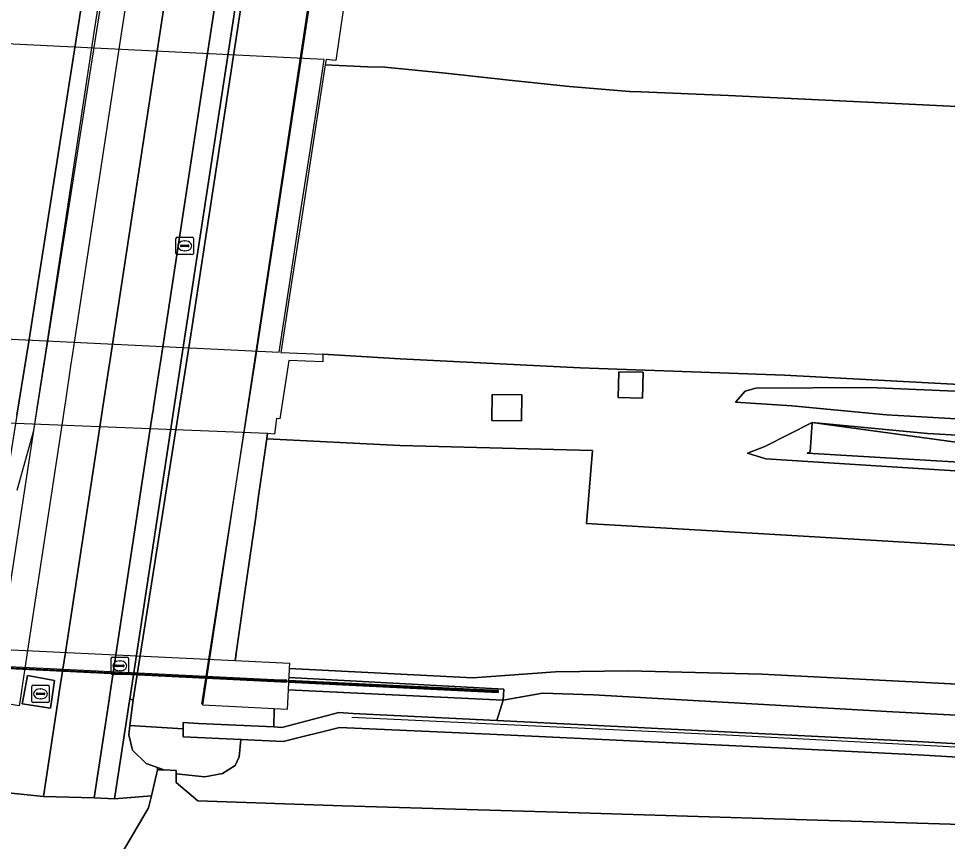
# Model space of a CAD drawing. Extents: x 161483 to 162250, y 379484 to 380833.
# Drawn here: x 161515.5 to 161568.6, y 379532.6 to 379579.6 of the extents above; entities that cross this region are included whole.
import ezdxf

# ---------------------------------------------------------------- set-up
doc = ezdxf.new("R2010")
doc.units = 0
for name, color, linetype in [('IMGEO_Berm_groen', 7, 'Continuous'), ('IMGEO_Fietspad_open', 7, 'Continuous'), ('IMGEO_Geluidsscherm', 7, 'Continuous'), ('IMGEO_Grasland_overig', 7, 'Continuous'), ('IMGEO_Groenvoorziening', 7, 'Continuous'), ('IMGEO_Kademuur', 7, 'Continuous'), ('IMGEO_Kolk', 7, 'Continuous'), ('IMGEO_Muur', 7, 'Continuous'), ('IMGEO_Rijbaan_autosnelweg', 7, 'Continuous'), ('IMGEO_Rijbaan_autoweg', 7, 'Continuous'), ('IMGEO_Rijbaan_regionaal_gesloten', 7, 'Continuous'), ('IMGEO_Rioolput', 7, 'Continuous'), ('IMGEO_Terreindeel_gesloten', 7, 'Continuous'), ('IMGEO_Terreindeel_open', 7, 'Continuous'), ('IMGEO_Voetpad_open', 7, 'Continuous')]:
    doc.layers.add(name, color=color, linetype=linetype)

msp = doc.modelspace()

# ---------------------------------------------------------------- linework, layer by layer
at = {"layer": 'IMGEO_Berm_groen'}
for points in [[(161521.704, 379580.745), (161521.403, 379578.761), (161521.27, 379577.888), (161518.729, 379561.143), (161518.595, 379560.258), (161518.543, 379559.914), (161518.204, 379557.678), (161518.171, 379557.462), (161518.167, 379557.439), (161518.011, 379556.409), (161516.057, 379543.535), (161515.713, 379541.268), (161515.669, 379540.977), (161515.58, 379540.391), (161514.068, 379540.621), (161514.133, 379541.052), (161514.177, 379541.343), (161514.521, 379543.608), (161516.417, 379556.106), (161526.18, 379618.14)], [(161519.339, 379581.651), (161516.133, 379561.19), (161515.453, 379556.988), (161514.79, 379552.78), (161513.63, 379545.417), (161513.354, 379543.664), (161512.569, 379541.129), (161512.173, 379539.85), (161511.285, 379535.803), (161516.964, 379535.199), (161517.83, 379540.871), (161517.874, 379541.161), (161518.221, 379543.432), (161520.188, 379556.324), (161520.342, 379557.335), (161520.346, 379557.359), (161520.379, 379557.573), (161520.72, 379559.808), (161520.772, 379560.153), (161520.907, 379561.037), (161523.463, 379577.78), (161523.596, 379578.655), (161523.897, 379580.639)], [(161574.791, 379580.017), (161558.035, 379580.722), (161549.237, 379581.104), (161548.183, 379581.162), (161545.844, 379581.143), (161542.549, 379580.896), (161540.094, 379580.778), (161533.655, 379580.947), (161534.194, 379580.92), (161533.671, 379577.239), (161533.11, 379577.294), (161533.065, 379577.003), (161535.47, 379576.876), (161536.47, 379576.862), (161539.936, 379576.529), (161543.564, 379576.116), (161547.013, 379575.755), (161550.434, 379575.484), (161551.082, 379575.456), (161556.097, 379575.241), (161566.011, 379574.765), (161577.739, 379574.2)], [(161576.079, 379558.374), (161559.304, 379559.265), (161547.62, 379559.688), (161537.339, 379560.197), (161532.924, 379560.472), (161532.926, 379560.027), (161530.978, 379560.112), (161530.473, 379556.775), (161530.274, 379556.796), (161530.17, 379555.905), (161529.768, 379555.939), (161529.726, 379555.642), (161537.334, 379555.245), (161548.339, 379554.973), (161547.993, 379550.792), (161558.423, 379550.18), (161564.883, 379549.81), (161583.808, 379548.671)], [(161573.778, 379556.518), (161565.125, 379557.001), (161559.708, 379557.512), (161556.497, 379557.723), (161557.048, 379558.364), (161557.657, 379558.529), (161564.156, 379558.558), (161579.284, 379557.918)], [(161572.025, 379553.611), (161558.222, 379554.501), (161557.185, 379554.811), (161558.171, 379555.196), (161560.87, 379556.57), (161567.456, 379555.938), (161585.806, 379554.919)], [(161575.037, 379537.102), (161566.926, 379537.576), (161558.941, 379537.989), (161550.875, 379538.365), (161542.863, 379538.741), (161533.878, 379539.14), (161530.657, 379538.34), (161528.249, 379538.458), (161528.14, 379537.476), (161527.928, 379536.966), (161527.206, 379536.517), (161526.189, 379536.325), (161524.558, 379536.504), (161524.556, 379536.007), (161525.787, 379534.959), (161534.043, 379534.667), (161546.332, 379534.309), (161559.944, 379533.886), (161574.448, 379533.448)]]:
    msp.add_lwpolyline(points, dxfattribs=at)
for points in [[(161551.194, 379557.961), (161549.8, 379557.992), (161549.831, 379559.465), (161551.225, 379559.435)], [(161542.575, 379556.679), (161542.591, 379558.163), (161544.293, 379558.145), (161544.278, 379556.66)], [(161586.933, 379540.521), (161570.688, 379541.55), (161558.002, 379542.184), (161550.386, 379542.385), (161546.221, 379542.322), (161541.495, 379541.987), (161531.008, 379542.521), (161530.981, 379542.009), (161543.272, 379541.339), (161543.224, 379540.703), (161545.481, 379541.103), (161548.39, 379541.007), (161565.483, 379540.038), (161582.496, 379539.149), (161600.627, 379537.871)], [(161516.056, 379542.109), (161517.603, 379541.823), (161517.463, 379540.889), (161517.367, 379540.243), (161515.756, 379540.492), (161515.844, 379540.968)], [(161530.147, 379540.217), (161530.127, 379539.175), (161530.591, 379539.153), (161533.838, 379540.006), (161534.642, 379539.938), (161542.859, 379539.554), (161543.224, 379540.703), (161530.943, 379541.294), (161530.884, 379540.179)], [(161542.859, 379539.554), (161550.925, 379539.151), (161558.955, 379538.748), (161566.878, 379538.353), (161574.935, 379537.897), (161583.046, 379537.467), (161590.996, 379536.965), (161599.089, 379536.42), (161600.627, 379537.871), (161582.496, 379539.149), (161565.483, 379540.038), (161548.39, 379541.007), (161545.481, 379541.103), (161543.224, 379540.703)], [(161524.956, 379539.06), (161521.909, 379539.263), (161521.839, 379538.726), (161522.057, 379537.843), (161522.837, 379537.087), (161523.481, 379536.852), (161523.481, 379536.853), (161523.847, 379536.719), (161524.559, 379536.689), (161524.558, 379536.504), (161526.189, 379536.325), (161527.206, 379536.517), (161527.928, 379536.966), (161528.14, 379537.476), (161528.249, 379538.458), (161524.958, 379538.619)], [(161523.481, 379536.852), (161523.481, 379536.734), (161523.847, 379536.719), (161523.481, 379536.853)]]:
    msp.add_lwpolyline(points, close=True, dxfattribs=at)
at = {"layer": 'IMGEO_Fietspad_open'}
msp.add_lwpolyline([(161523.897, 379580.639), (161523.596, 379578.655), (161523.463, 379577.78), (161520.907, 379561.037), (161520.772, 379560.153), (161520.72, 379559.808), (161520.379, 379557.573), (161520.346, 379557.359), (161520.342, 379557.335), (161520.188, 379556.324), (161518.221, 379543.432), (161517.874, 379541.161), (161517.83, 379540.871), (161516.964, 379535.199), (161519.864, 379535.128), (161520.716, 379540.729), (161520.761, 379541.019), (161521.107, 379543.294), (161523.074, 379556.211), (161523.224, 379557.197), (161523.228, 379557.223), (161523.26, 379557.434), (161523.6, 379559.667), (161523.653, 379560.015), (161523.788, 379560.897), (161526.337, 379577.638), (161526.471, 379578.515), (161526.773, 379580.5)], dxfattribs=at)
at = {"layer": 'IMGEO_Geluidsscherm'}
for points in [[(161487.436, 379543.908), (161530.529, 379541.808), (161530.919, 379541.789)], [(161530.919, 379541.789), (161542.927, 379541.203)], [(161534.586, 379539.74), (161543.858, 379539.306), (161555.988, 379538.733), (161568.01, 379538.097), (161580.078, 379537.408), (161592.092, 379536.701), (161598.104, 379536.271), (161601.056, 379536.095)]]:
    msp.add_lwpolyline(points, dxfattribs=at)
at = {"layer": 'IMGEO_Grasland_overig'}
for points in [[(161595.448, 379557.021), (161579.284, 379557.918), (161564.156, 379558.558), (161557.657, 379558.529), (161557.048, 379558.364), (161556.497, 379557.723), (161559.708, 379557.512), (161565.125, 379557.001), (161573.778, 379556.518), (161591.933, 379555.479)], [(161557.185, 379554.811), (161558.222, 379554.501), (161572.025, 379553.611), (161582.406, 379552.718), (161597.483, 379551.706), (161596.094, 379552.273), (161583.235, 379553.118), (161568.953, 379554.33), (161560.593, 379554.812), (161560.759, 379554.896), (161560.87, 379556.57), (161558.171, 379555.196)]]:
    msp.add_lwpolyline(points, close=True, dxfattribs=at)
at = {"layer": 'IMGEO_Groenvoorziening'}
for points in [[(161592.573, 379553.709), (161572.993, 379554.913), (161560.87, 379556.57), (161560.759, 379554.896), (161560.593, 379554.812), (161568.953, 379554.33), (161583.235, 379553.118), (161596.094, 379552.273)], [(161560.87, 379556.57), (161572.993, 379554.913), (161592.573, 379553.709), (161592.235, 379554.643), (161585.806, 379554.919), (161567.456, 379555.938)], [(161523.146, 379535.235), (161523.481, 379536.734), (161523.481, 379536.852), (161522.837, 379537.087), (161522.057, 379537.843), (161521.839, 379538.726), (161521.909, 379539.263), (161522.095, 379540.718), (161521.903, 379540.764), (161521.886, 379540.671), (161521.029, 379535.072)]]:
    msp.add_lwpolyline(points, close=True, dxfattribs=at)
at = {"layer": 'IMGEO_Kademuur'}
msp.add_lwpolyline([(161526.018, 379540.478), (161529.094, 379560.254), (161532.413, 379582.015), (161534.664, 379596.641), (161537.769, 379617.084)], dxfattribs=at)
at = {"layer": 'IMGEO_Kolk'}
for p, q in [((161524.615, 379567.156), (161525.467, 379567.156)), ((161524.54, 379566.23), (161524.54, 379567.082)), ((161524.799, 379566.65), (161524.799, 379566.662)), ((161525.237, 379566.613), (161524.839, 379566.613)), ((161524.842, 379566.699), (161525.24, 379566.699)), ((161525.028, 379566.936), (161525.053, 379566.936)), ((161525.283, 379566.662), (161525.283, 379566.65)), ((161525.541, 379567.082), (161525.541, 379566.23)), ((161525.467, 379566.156), (161524.615, 379566.156)), ((161525.051, 379566.376), (161525.026, 379566.376)), ((161520.832, 379542.239), (161520.832, 379543.091)), ((161520.907, 379543.165), (161521.759, 379543.165)), ((161521.32, 379542.945), (161521.345, 379542.945)), ((161521.833, 379543.091), (161521.833, 379542.239)), ((161521.091, 379542.659), (161521.091, 379542.671)), ((161521.529, 379542.622), (161521.131, 379542.622)), ((161521.134, 379542.708), (161521.532, 379542.708)), ((161521.343, 379542.385), (161521.318, 379542.385)), ((161521.575, 379542.671), (161521.575, 379542.659)), ((161521.759, 379542.165), (161520.907, 379542.165))]:
    msp.add_line(p, q, dxfattribs=at)
for points in [[(161524.615, 379567.156), (161525.467, 379567.156)], [(161524.54, 379566.23), (161524.54, 379567.082)], [(161525.541, 379567.082), (161525.541, 379566.23)], [(161525.467, 379566.156), (161524.615, 379566.156)], [(161520.832, 379542.239), (161520.832, 379543.091)], [(161520.907, 379543.165), (161521.759, 379543.165)], [(161521.833, 379543.091), (161521.833, 379542.239)], [(161521.759, 379542.165), (161520.907, 379542.165)]]:
    msp.add_lwpolyline(points, dxfattribs=at)
for centre, radius, start, end in [((161524.617, 379567.08), 0.0765, 91.552, 178.448), ((161524.617, 379567.08), 0.0765, 91.552, 178.448), ((161525.465, 379567.08), 0.0765, 1.552, 88.448), ((161525.465, 379567.08), 0.0765, 1.552, 88.448), ((161524.839, 379566.659), 0.0403, 85.8775, 175.7526), ((161524.836, 379566.649), 0.0366, 178.938, 274.7102), ((161525.24, 379566.656), 0.043, 264.8664, 352.4533), ((161525.244, 379566.661), 0.0386, 1.7309, 96.639), ((161524.617, 379566.232), 0.0765, 181.552, 268.448), ((161524.617, 379566.232), 0.0765, 181.552, 268.448), ((161525.465, 379566.232), 0.0765, 271.552, 358.448), ((161525.465, 379566.232), 0.0765, 271.552, 358.448), ((161520.909, 379543.089), 0.0765, 91.552, 178.448), ((161520.909, 379543.089), 0.0765, 91.552, 178.448), ((161521.757, 379543.089), 0.0765, 1.552, 88.448), ((161521.757, 379543.089), 0.0765, 1.552, 88.448), ((161520.909, 379542.241), 0.0765, 181.552, 268.448), ((161520.909, 379542.241), 0.0765, 181.552, 268.448), ((161521.131, 379542.668), 0.0403, 85.8775, 175.7526), ((161521.128, 379542.658), 0.0366, 178.938, 274.7102), ((161521.532, 379542.665), 0.043, 264.8664, 352.4533), ((161521.536, 379542.67), 0.0386, 1.7309, 96.639), ((161521.757, 379542.241), 0.0765, 271.552, 358.448), ((161521.757, 379542.241), 0.0765, 271.552, 358.448)]:
    msp.add_arc(centre, radius, start, end, dxfattribs=at)
for centre, major_axis, ratio, start_param, end_param in [((161525.027, 379566.656), (-0.387, 0.002), 0.722429, 4.712389, 7.853982), ((161525.052, 379566.656), (-0.39, 0.002), 0.717154, 1.570796, 4.712389), ((161521.319, 379542.665), (-0.387, 0.002), 0.722429, 4.712389, 7.853982), ((161521.344, 379542.665), (-0.39, 0.002), 0.717154, 1.570796, 4.712389)]:
    msp.add_ellipse(centre, major_axis=major_axis, ratio=ratio, start_param=start_param, end_param=end_param, dxfattribs=at)
at = {"layer": 'IMGEO_Muur'}
for points in [[(161487.43, 379543.859), (161530.526, 379541.758), (161530.867, 379541.741), (161530.872, 379541.841), (161530.531, 379541.858), (161487.442, 379543.958)], [(161530.967, 379541.736), (161542.933, 379541.153), (161542.938, 379541.253), (161530.972, 379541.836)]]:
    msp.add_lwpolyline(points, close=True, dxfattribs=at)
msp.add_lwpolyline([(161574.935, 379537.897), (161566.878, 379538.353), (161558.955, 379538.748), (161550.925, 379539.151), (161542.859, 379539.554), (161534.642, 379539.938), (161533.838, 379540.006), (161530.591, 379539.153), (161530.127, 379539.175), (161525.819, 379539.382), (161524.955, 379539.423), (161524.956, 379539.06), (161524.958, 379538.619), (161528.249, 379538.458), (161530.657, 379538.34), (161533.878, 379539.14), (161542.863, 379538.741), (161550.875, 379538.365), (161558.941, 379537.989), (161566.926, 379537.576), (161575.037, 379537.102)], dxfattribs=at)
at = {"layer": 'IMGEO_Rijbaan_autosnelweg'}
msp.add_lwpolyline([(161490.466, 379562.519), (161530.425, 379560.585), (161531.041, 379564.569), (161531.64, 379568.441), (161532.202, 379572.078), (161532.755, 379575.649), (161533.012, 379577.309), (161493.24, 379579.264)], close=True, dxfattribs=at)
msp.add_lwpolyline([(161577.739, 379574.2), (161566.011, 379574.765), (161556.097, 379575.241), (161551.082, 379575.456), (161550.434, 379575.484), (161547.013, 379575.755), (161543.564, 379576.116), (161539.936, 379576.529), (161536.47, 379576.862), (161535.47, 379576.876), (161533.065, 379577.003), (161532.855, 379575.644), (161532.303, 379572.073), (161531.74, 379568.436), (161531.141, 379564.564), (161530.579, 379560.927), (161530.524, 379560.57), (161532.924, 379560.472), (161537.339, 379560.197), (161547.62, 379559.688), (161559.304, 379559.265), (161576.079, 379558.374)], dxfattribs=at)
at = {"layer": 'IMGEO_Rijbaan_autoweg'}
msp.add_lwpolyline([(161487.562, 379544.902), (161527.926, 379542.968), (161528.005, 379543.525), (161528.157, 379544.598), (161528.462, 379546.74), (161528.612, 379547.795), (161528.871, 379549.622), (161529.073, 379551.045), (161529.24, 379552.224), (161529.69, 379555.393), (161529.768, 379555.939), (161500.024, 379557.112), (161489.669, 379557.708), (161487.608, 379545.266)], close=True, dxfattribs=at)
for points in [[(161583.808, 379548.671), (161564.883, 379549.81), (161558.423, 379550.18), (161547.993, 379550.792), (161548.339, 379554.973), (161537.334, 379555.245), (161529.726, 379555.642), (161529.69, 379555.393), (161529.24, 379552.224), (161529.073, 379551.045), (161528.871, 379549.622), (161528.612, 379547.795), (161528.462, 379546.74), (161528.157, 379544.598), (161528.005, 379543.525), (161527.956, 379543.179), (161527.926, 379542.968), (161531.024, 379542.816), (161531.008, 379542.521), (161541.495, 379541.987), (161546.221, 379542.322), (161550.386, 379542.385), (161558.002, 379542.184), (161570.688, 379541.55)], [(161574.448, 379533.448), (161559.944, 379533.886), (161546.332, 379534.309), (161534.043, 379534.667), (161525.787, 379534.959), (161524.556, 379536.007), (161524.558, 379536.504), (161524.559, 379536.689), (161523.847, 379536.719), (161523.481, 379536.734), (161523.146, 379535.235), (161522.977, 379534.554), (161521.019, 379531.238)]]:
    msp.add_lwpolyline(points, dxfattribs=at)
at = {"layer": 'IMGEO_Rijbaan_regionaal_gesloten'}
for points in [[(161515.453, 379556.988), (161516.133, 379561.19), (161519.339, 379581.651)], [(161515.461, 379552.704), (161516.417, 379556.106), (161516.472, 379556.469), (161516.631, 379557.512), (161516.634, 379557.535), (161516.667, 379557.752), (161517.007, 379559.99), (161517.059, 379560.331), (161517.193, 379561.218), (161519.734, 379577.964), (161519.867, 379578.836), (161520.167, 379580.819)], [(161515.116, 379522.619), (161516.038, 379523.114), (161516.904, 379523.416), (161517.963, 379523.554), (161520.391, 379523.497), (161521.376, 379525.89), (161521.019, 379531.238), (161522.977, 379534.554), (161523.146, 379535.235), (161521.029, 379535.072), (161519.864, 379535.128), (161516.964, 379535.199), (161511.285, 379535.803)], [(161515.116, 379522.619), (161516.038, 379523.114), (161516.904, 379523.416), (161517.963, 379523.554), (161520.391, 379523.497), (161521.376, 379525.89), (161521.019, 379531.238), (161522.977, 379534.554), (161523.146, 379535.235), (161521.029, 379535.072), (161519.864, 379535.128), (161516.964, 379535.199), (161511.285, 379535.803)]]:
    msp.add_lwpolyline(points, dxfattribs=at)
at = {"layer": 'IMGEO_Rioolput'}
for p, q in [((161516.302, 379540.639), (161516.302, 379541.491)), ((161516.377, 379541.565), (161517.229, 379541.565)), ((161516.79, 379541.345), (161516.815, 379541.345)), ((161517.303, 379541.491), (161517.303, 379540.639)), ((161516.561, 379541.059), (161516.561, 379541.071)), ((161516.999, 379541.022), (161516.601, 379541.022)), ((161516.604, 379541.108), (161517.002, 379541.108)), ((161516.813, 379540.785), (161516.788, 379540.785)), ((161517.045, 379541.071), (161517.045, 379541.059)), ((161517.229, 379540.565), (161516.377, 379540.565))]:
    msp.add_line(p, q, dxfattribs=at)
for points in [[(161516.302, 379540.639), (161516.302, 379541.491)], [(161516.377, 379541.565), (161517.229, 379541.565)], [(161517.303, 379541.491), (161517.303, 379540.639)], [(161517.229, 379540.565), (161516.377, 379540.565)]]:
    msp.add_lwpolyline(points, dxfattribs=at)
for centre, radius, start, end in [((161516.379, 379541.489), 0.0765, 91.552, 178.448), ((161516.379, 379541.489), 0.0765, 91.552, 178.448), ((161517.227, 379541.489), 0.0765, 1.552, 88.448), ((161517.227, 379541.489), 0.0765, 1.552, 88.448), ((161516.379, 379540.641), 0.0765, 181.552, 268.448), ((161516.379, 379540.641), 0.0765, 181.552, 268.448), ((161516.601, 379541.068), 0.0403, 85.8775, 175.7526), ((161516.598, 379541.058), 0.0366, 178.938, 274.7102), ((161517.002, 379541.065), 0.043, 264.8664, 352.4533), ((161517.006, 379541.07), 0.0386, 1.7309, 96.639), ((161517.227, 379540.641), 0.0765, 271.552, 358.448), ((161517.227, 379540.641), 0.0765, 271.552, 358.448)]:
    msp.add_arc(centre, radius, start, end, dxfattribs=at)
for centre, major_axis, ratio, start_param, end_param in [((161516.789, 379541.065), (-0.387, 0.002), 0.722429, 4.712389, 7.853982), ((161516.814, 379541.065), (-0.39, 0.002), 0.717154, 1.570796, 4.712389)]:
    msp.add_ellipse(centre, major_axis=major_axis, ratio=ratio, start_param=start_param, end_param=end_param, dxfattribs=at)
at = {"layer": 'IMGEO_Terreindeel_gesloten'}
for points in [[(161533.61, 379617.571), (161533.565, 379617.278), (161530.87, 379599.866), (161528.339, 379583.017), (161525.07, 379561.614), (161521.903, 379540.764), (161522.095, 379540.718), (161525.389, 379561.578), (161528.651, 379582.901), (161531.211, 379599.82), (161533.916, 379617.524)], [(161551.194, 379557.961), (161551.225, 379559.435), (161549.831, 379559.465), (161549.8, 379557.992)], [(161542.575, 379556.679), (161544.278, 379556.66), (161544.293, 379558.145), (161542.591, 379558.163)], [(161516.056, 379542.109), (161515.844, 379540.968), (161515.756, 379540.492), (161517.367, 379540.243), (161517.463, 379540.889), (161517.603, 379541.823)], [(161530.943, 379541.294), (161543.224, 379540.703), (161543.272, 379541.339), (161530.981, 379542.009), (161530.972, 379541.836), (161542.938, 379541.253), (161542.933, 379541.153), (161530.967, 379541.736)]]:
    msp.add_lwpolyline(points, close=True, dxfattribs=at)
at = {"layer": 'IMGEO_Terreindeel_open'}
msp.add_lwpolyline([(161530.127, 379539.175), (161530.147, 379540.217), (161526.072, 379540.429), (161537.647, 379617.198), (161540.776, 379617.005), (161541.016, 379619.25), (161537.685, 379619.44), (161537.674, 379620.212), (161534.834, 379620.841), (161534.307, 379619.876), (161533.61, 379617.571), (161533.916, 379617.524), (161531.211, 379599.82), (161528.651, 379582.901), (161525.389, 379561.578), (161522.095, 379540.718), (161521.909, 379539.263), (161524.956, 379539.06), (161524.955, 379539.423), (161525.819, 379539.382)], close=True, dxfattribs=at)
at = {"layer": 'IMGEO_Voetpad_open'}
msp.add_lwpolyline([(161526.773, 379580.5), (161526.471, 379578.515), (161526.337, 379577.638), (161523.788, 379560.897), (161523.653, 379560.015), (161523.6, 379559.667), (161523.26, 379557.434), (161523.228, 379557.223), (161523.224, 379557.197), (161523.074, 379556.211), (161521.107, 379543.294), (161520.761, 379541.019), (161520.716, 379540.729), (161519.864, 379535.128), (161521.029, 379535.072), (161521.886, 379540.671), (161521.903, 379540.764), (161525.07, 379561.614), (161528.339, 379583.017)], dxfattribs=at)

doc.saveas('drawing.dxf')
